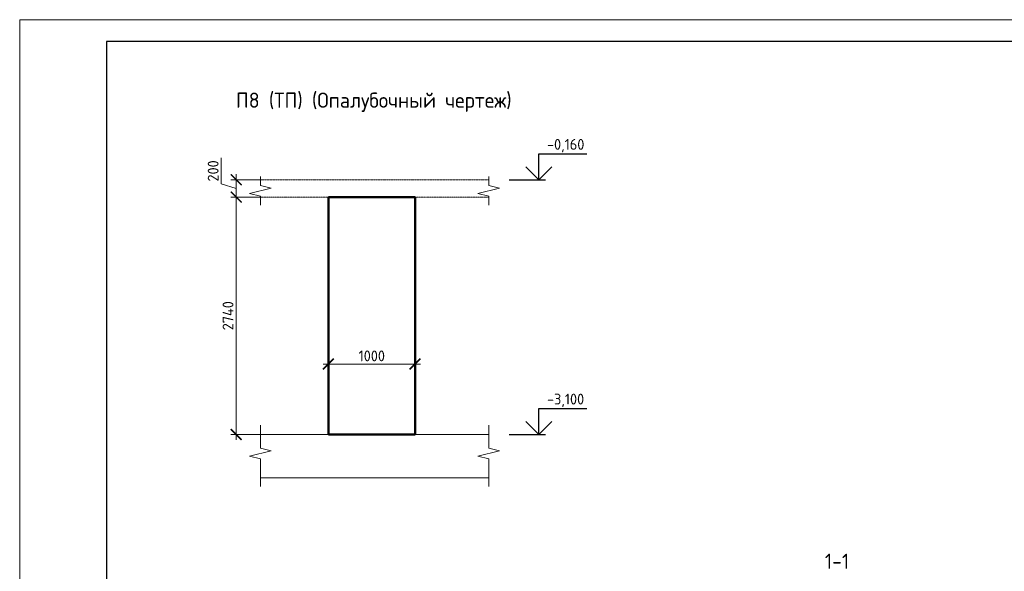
# Model space of a CAD drawing. Header units: millimetres. Extents: x 376598 to 1249954, y -318491 to -22134.
# Tile 325 of 444: x 841767 to 864493, y -300713 to -287979. Entities that reach past the tile are written whole.
import ezdxf

# ---------------------------------------------------------------- set-up
doc = ezdxf.new("R2010")
doc.units = ezdxf.units.MM
doc.linetypes.add('01 Штриховая _4 мм_', pattern=[6, 3.5, -2.5])
for name, color, linetype, lineweight in [('AF_Perekritie', 90, 'Continuous', 18), ('AF_Stena', 90, 'Continuous', 18), ('KR_Fundament', 253, 'Continuous', 18), ('РАЗМЕРЫ', 1, 'Continuous', 9), ('ТОНКИЕ', 7, 'Continuous', 9)]:
    doc.layers.add(name, color=color, linetype=linetype, lineweight=lineweight)
doc.layers.add('ТОЛСТЫЕ_ОСНОВНЫЕ', color=6, linetype='Continuous')
doc.styles.add('GOST-2.304_Type-B', font='GOST_Common.ttf')
doc.dimstyles.new('мой 25', dxfattribs={"dimscale": 100, "dimtxt": 2.5, "dimasz": 2.5, "dimexe": 1.25, "dimexo": 0.625, "dimtad": 1, "dimdec": 0, "dimlfac": 0.5, "dimtxsty": 'GOST-2.304_Type-B', "dimblk": 'ARCHTICK', "dimcen": 2.5, "dimdle": 1.25, "dimaunit": 1, "dimadec": 1, "dimazin": 2, "dimtfac": 1, "dimtdec": 0, "dimtmove": 1, "dimatfit": 3, "dimfxl": 6, "dimfxlon": 1, "dimtfill": 1, "dimlwd": -1, "dimlwe": -1, "dimarcsym": 0})

# ---------------------------------------------------------------- blocks, each defined once
blk = doc.blocks.new('_ArchTick')
at = {"color": 0, "linetype": 'ByBlock', "const_width": 0.15}
blk.add_lwpolyline([(-0.5, -0.5), (0.5, 0.5)], dxfattribs=at)
blk = doc.blocks.new('*D619')
at = {"layer": 'DEFPOINTS', "color": 0, "lineweight": 0, "transparency": 16777216}
for p in [(848893, -294130), (850893, -294130), (850893, -295928)]:
    blk.add_point(p, dxfattribs=at)
at = {"layer": 'РАЗМЕРЫ', "color": 0, "linetype": 'Continuous', "transparency": 16777216}
for p, q in [((848893, -295328), (848893, -296053)), ((850893, -295328), (850893, -296053)), ((848768, -295928), (851018, -295928))]:
    blk.add_line(p, q, dxfattribs=at)
at = {"layer": 'РАЗМЕРЫ', "color": 0, "transparency": 16777216, "xscale": 250, "yscale": 250, "zscale": 250, "rotation": 180}
blk.add_blockref('_ArchTick', (848893, -295928), dxfattribs=at)
at = {"layer": 'РАЗМЕРЫ', "color": 0, "transparency": 16777216, "xscale": 250, "yscale": 250, "zscale": 250}
blk.add_blockref('_ArchTick', (850893, -295928), dxfattribs=at)
at = {"layer": 'РАЗМЕРЫ', "color": 0, "lineweight": 0, "transparency": 16777216, "insert": (849893, -295740), "char_height": 250, "attachment_point": 5, "style": 'GOST-2.304_Type-B', "bg_fill": 3, "box_fill_scale": 1.1, "bg_fill_color": 256, "bg_fill_true_color": 13158600, "bg_fill_transparency": 0}
blk.add_mtext('1000', dxfattribs=at)
blk = doc.blocks.new('*D623')
at = {"layer": 'DEFPOINTS', "color": 0, "lineweight": 0, "transparency": 16777216}
for p in [(847683, -291673), (846764, -292073), (847683, -292073)]:
    blk.add_point(p, dxfattribs=at)
at = {"layer": 'РАЗМЕРЫ', "color": 0, "linetype": 'Continuous', "transparency": 16777216}
for p, q in [((846420, -291770), (846420, -291170)), ((846764, -291548), (846764, -292198)), ((846764, -291873), (846420, -291770)), ((847364, -291673), (846639, -291673)), ((847364, -292073), (846639, -292073))]:
    blk.add_line(p, q, dxfattribs=at)
at = {"layer": 'РАЗМЕРЫ', "color": 0, "transparency": 16777216, "xscale": 250, "yscale": 250, "zscale": 250}
for p, rotation in [((846764, -291673), 90), ((846764, -292073), 270)]:
    blk.add_blockref('_ArchTick', p, dxfattribs=dict(at, rotation=rotation))
at = {"layer": 'РАЗМЕРЫ', "color": 0, "lineweight": 0, "transparency": 16777216, "insert": (846232, -291470), "char_height": 250, "attachment_point": 5, "rotation": 90, "style": 'GOST-2.304_Type-B', "bg_fill": 3, "box_fill_scale": 1.1, "bg_fill_color": 256, "bg_fill_true_color": 13158600, "bg_fill_transparency": 0}
blk.add_mtext('200', dxfattribs=at)
blk = doc.blocks.new('*D624')
at = {"layer": 'DEFPOINTS', "color": 0, "lineweight": 0, "transparency": 16777216}
for p in [(847683, -292073), (846764, -297553), (848241, -297553)]:
    blk.add_point(p, dxfattribs=at)
at = {"layer": 'РАЗМЕРЫ', "color": 0, "linetype": 'Continuous', "transparency": 16777216}
for p, q in [((846764, -291948), (846764, -297678)), ((847364, -292073), (846639, -292073)), ((847364, -297553), (846639, -297553))]:
    blk.add_line(p, q, dxfattribs=at)
at = {"layer": 'РАЗМЕРЫ', "color": 0, "transparency": 16777216, "xscale": 250, "yscale": 250, "zscale": 250}
for p, rotation in [((846764, -292073), 90), ((846764, -297553), 270)]:
    blk.add_blockref('_ArchTick', p, dxfattribs=dict(at, rotation=rotation))
at = {"layer": 'РАЗМЕРЫ', "color": 0, "lineweight": 0, "transparency": 16777216, "insert": (846576, -294813), "char_height": 250, "attachment_point": 5, "rotation": 90, "style": 'GOST-2.304_Type-B', "bg_fill": 3, "box_fill_scale": 1.1, "bg_fill_color": 256, "bg_fill_true_color": 13158600, "bg_fill_transparency": 0}
blk.add_mtext('2740', dxfattribs=at)
blk = doc.blocks.new('*U56')
at = {"layer": 'ТОЛСТЫЕ_ОСНОВНЫЕ', "color": 6}
blk.add_lwpolyline([(20, 5), (415, 5), (415, 292), (20, 292)], close=True, dxfattribs=at)
at = {"layer": 'ТОНКИЕ'}
blk.add_lwpolyline([(0, 0), (420, 0), (420, 297), (0, 297)], close=True, dxfattribs=at)

msp = doc.modelspace()

# ---------------------------------------------------------------- linework, layer by layer
for points in [[(853752, -291073), (854857.3, -291073)], [(853752, -291673), (853752, -291073)], [(854052, -291373), (853752, -291673), (853452, -291373)], [(853067.4, -291673), (853902, -291673)], [(853752, -296953), (854857.3, -296953)], [(853752, -297553), (853752, -296953)], [(854052, -297253), (853752, -297553), (853452, -297253)], [(853067.4, -297553), (853902, -297553)]]:
    msp.add_lwpolyline(points)
at = {"layer": 'AF_Perekritie', "linetype": '01 Штриховая _4 мм_', "lineweight": 9}
for p, q in [((852513, -291673), (847322.1, -291673)), ((852513.1, -291673), (852594.4, -291673)), ((847322.1, -292073), (852513, -292073)), ((852594.4, -292073), (852513.1, -292073))]:
    msp.add_line(p, q, dxfattribs=at)
at = {"layer": 'AF_Stena', "lineweight": 50}
for p, q in [((850892.9, -292073), (848892.9, -292073)), ((848892.9, -292073), (848892.9, -297553)), ((850892.9, -297553), (850892.9, -292073)), ((848892.9, -297553), (850892.9, -297553))]:
    msp.add_line(p, q, dxfattribs=at)
at = {"layer": 'AF_Stena', "lineweight": 20}
for points in [[(847322.1, -291748), (847322.1, -291598)], [(847322.1, -291748), (847322.1, -291803)], [(847322.1, -291803), (847572.1, -291865.5)], [(852594.4, -291748), (852594.4, -291598)], [(852594.4, -291748), (852594.4, -291803)], [(852594.4, -291803), (852844.4, -291865.5)], [(847572.1, -291865.5), (847072.1, -291990.5)], [(847072.1, -291990.5), (847322.1, -292053)], [(852844.4, -291865.5), (852344.4, -291990.5)], [(852344.4, -291990.5), (852594.4, -292053)], [(847322.1, -292053), (847322.1, -292108)], [(847322.1, -292108), (847322.1, -292258)], [(852594.4, -292053), (852594.4, -292108)], [(852594.4, -292108), (852594.4, -292258)], [(847322.1, -297812.7), (847322.1, -297340.8)], [(852594.4, -297812.7), (852594.4, -297340.8)], [(847572.1, -297930.2), (847072.1, -298055.2)], [(847322.1, -297812.7), (847322.1, -297867.7)], [(847322.1, -297867.7), (847572.1, -297930.2)], [(852844.4, -297930.2), (852344.4, -298055.2)], [(852594.4, -297812.7), (852594.4, -297867.7)], [(852594.4, -297867.7), (852844.4, -297930.2)], [(847072.1, -298055.2), (847322.1, -298117.7)], [(847322.1, -298117.7), (847322.1, -298172.7)], [(847322.1, -298172.7), (847322.1, -298758.3)], [(852344.4, -298055.2), (852594.4, -298117.7)], [(852594.4, -298117.7), (852594.4, -298172.7)], [(852594.4, -298172.7), (852594.4, -298758.3)]]:
    msp.add_lwpolyline(points, dxfattribs=at)
at = {"layer": 'KR_Fundament', "lineweight": 9}
for p, q in [((852594.4, -297553), (847322.1, -297553)), ((847322.1, -298553), (852594.4, -298553))]:
    msp.add_line(p, q, dxfattribs=at)

# ---------------------------------------------------------------- texts
at = {"style": 'GOST-2.304_Type-B'}
for s, p in [('-0,160', (853937.9, -290983)), ('-3,100', (853937.9, -296863))]:
    msp.add_text(s, height=250, dxfattribs=at).set_placement(p)
at = {"layer": 'РАЗМЕРЫ', "char_height": 350, "attachment_point": 5, "style": 'GOST-2.304_Type-B'}
for s, width, insert in [('П8 (ТП) (Опалубочный чертеж)', 9816.088, (849939.8, -289884.6)), ('1-1', 3941.213, (860631.8, -300481.3))]:
    msp.add_mtext_dynamic_manual_height_columns(s, width=width, gutter_width=625, heights=[0], dxfattribs=dict(at, insert=insert))

# ---------------------------------------------------------------- next in the draw order: dimensions: what is measured, and where the dimension line sits
at = {"layer": 'РАЗМЕРЫ', "lineweight": 0}
dim = msp.add_linear_dim(base=(846763.6, -292073), p1=(847682.6, -291673), p2=(847682.6, -292073), angle=90, dimstyle='мой 25', dxfattribs=at)
dim.commit()
dim.dimension.update_dxf_attribs({"geometry": '*D623', "text_midpoint": (846232.4, -291707.4)})
dim = msp.add_linear_dim(base=(850892.9, -295927.8), p1=(848892.9, -294129.7), p2=(850892.9, -294129.7), dimstyle='мой 25', dxfattribs=at)
dim.commit()
dim.dimension.update_dxf_attribs({"geometry": '*D619', "text_midpoint": (849892.9, -295740.3)})

# ---------------------------------------------------------------- next in the draw order: dimensions: what is measured, and where the dimension line sits
dim = msp.add_linear_dim(base=(846763.6, -297553), p1=(847682.6, -292073), p2=(848241.3, -297553), angle=90, dimstyle='мой 25', dxfattribs=at)
dim.commit()
dim.dimension.update_dxf_attribs({"geometry": '*D624', "text_midpoint": (846576.1, -294813)})

# ---------------------------------------------------------------- next in the draw order: block references
at = {"xscale": 100, "yscale": 100, "zscale": 100}
msp.add_blockref('*U56', (841766.6, -317678.9), dxfattribs=at)

doc.saveas('drawing.dxf')
